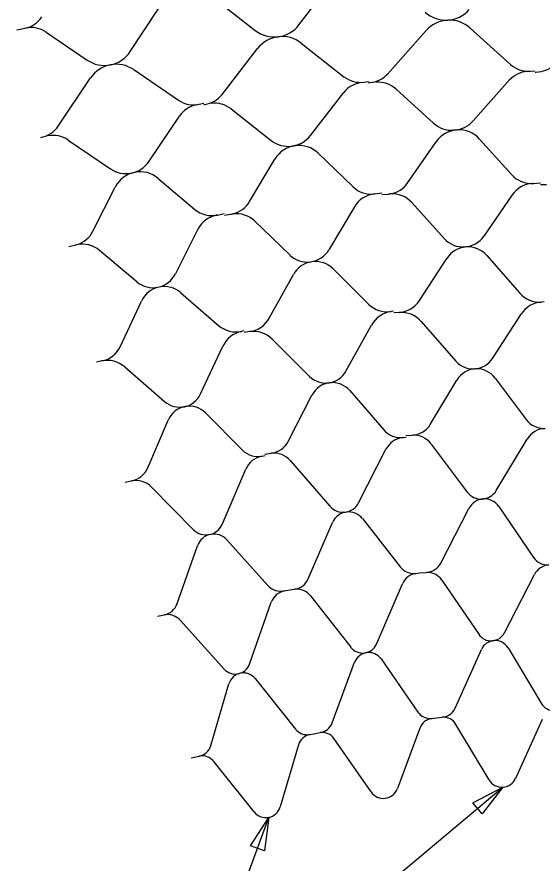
# Model space of a CAD drawing. Extents: x 638850 to 644908, y 297188 to 298900.
# Drawn here: x 644338.1 to 644388.4, y 297665.5 to 297746.5 of the extents above; entities that cross this region are included whole.
import ezdxf

# ---------------------------------------------------------------- set-up
doc = ezdxf.new("R2010")
doc.units = 0
for name, color, linetype in [('5', 7, 'Continuous'), ('50', 7, 'Continuous'), ('6', 7, 'Continuous')]:
    doc.layers.add(name, color=color, linetype=linetype)

msp = doc.modelspace()

# ---------------------------------------------------------------- linework, layer by layer
at = {"layer": '5'}
for p, q in [((644365.092, 297745.713), (644368.11, 297749.654)), ((644357.182, 297748.111), (644360.911, 297745.183)), ((644348.935, 297743.159), (644351.678, 297747.296)), ((644338.085, 297745.225), (644338.869, 297745.388)), ((644340.88, 297745.015), (644344.799, 297742.347)), ((644373.592, 297741.029), (644377.283, 297745.175)), ((644381.479, 297745.406), (644385.342, 297741.922)), ((644357.733, 297739.063), (644361.134, 297743.45)), ((644365.305, 297743.964), (644369.395, 297740.751)), ((644349.266, 297741.428), (644353.564, 297738.5)), ((644386.938, 297741.255), (644387.683, 297741.308)), ((644387.687, 297741.189), (644387.779, 297741.189)), ((644342.044, 297736.025), (644345.139, 297740.632)), ((644371.032, 297740.193), (644371.773, 297740.297)), ((644371.785, 297740.178), (644371.876, 297740.185)), ((644381.756, 297736.518), (644385.221, 297740.41)), ((644366.184, 297735.116), (644369.377, 297739.234)), ((644374.354, 297739.58), (644377.98, 297736.311)), ((644355.236, 297738.055), (644355.968, 297738.208)), ((644355.987, 297738.091), (644356.078, 297738.104)), ((644358.592, 297737.669), (644362.431, 297734.653)), ((644350.744, 297732.66), (644353.649, 297736.986)), ((644340.368, 297734.937), (644340.458, 297734.956)), ((644342.995, 297734.692), (644347.03, 297731.943)), ((644375.524, 297730.618), (644378.21, 297734.511)), ((644382.383, 297734.784), (644385.465, 297731.371)), ((644360.367, 297728.807), (644362.783, 297732.873)), ((644366.928, 297733.428), (644370.234, 297730.232)), ((644351.599, 297731.027), (644355.115, 297728.062)), ((644387.533, 297730.54), (644387.414, 297730.531)), ((644387.534, 297730.54), (644388.2, 297730.588)), ((644388.204, 297730.436), (644388.794, 297730.439)), ((644345.367, 297725.971), (644347.502, 297730.192)), ((644372.354, 297729.543), (644372.235, 297729.527)), ((644372.354, 297729.543), (644373.015, 297729.637)), ((644373.03, 297729.485), (644373.618, 297729.528)), ((644379.014, 297725.255), (644375.893, 297728.712)), ((644385.508, 297729.441), (644382.79, 297725.502)), ((644370.408, 297728.31), (644367.963, 297724.195)), ((644357.277, 297727.519), (644357.159, 297727.494)), ((644357.277, 297727.519), (644357.93, 297727.657)), ((644357.955, 297727.507), (644358.539, 297727.59)), ((644364.213, 297723.693), (644360.864, 297726.93)), ((644355.419, 297726.156), (644353.259, 297721.885)), ((644343.05, 297724.511), (644343.627, 297724.633)), ((644349.551, 297721.13), (644345.991, 297724.132)), ((644376.632, 297719.353), (644379.23, 297723.367)), ((644383.068, 297723.647), (644386.222, 297720.052)), ((644368.366, 297722.364), (644371.756, 297718.991)), ((644362.236, 297717.643), (644364.556, 297721.824)), ((644353.786, 297720.086), (644357.397, 297716.951)), ((644347.99, 297714.959), (644350.021, 297719.289)), ((644388.559, 297719.212), (644388.315, 297719.194)), ((644374.145, 297718.311), (644373.903, 297718.277)), ((644374.685, 297718.2), (644374.16, 297718.162)), ((644383.618, 297713.792), (644386.368, 297718.042)), ((644369.583, 297712.569), (644372.039, 297716.995)), ((644376.778, 297717.342), (644380.116, 297713.537)), ((644359.826, 297716.435), (644359.587, 297716.384)), ((644360.372, 297716.36), (644359.851, 297716.287)), ((644355.664, 297710.396), (644357.814, 297714.978)), ((644362.519, 297715.647), (644366.107, 297712.076)), ((644346.217, 297713.554), (644345.702, 297713.445)), ((644348.407, 297712.987), (644352.23, 297709.669)), ((644377.655, 297707.475), (644380.215, 297711.733)), ((644383.86, 297711.921), (644386.844, 297707.949)), ((644364.063, 297705.862), (644366.328, 297710.284)), ((644369.952, 297710.718), (644373.199, 297706.957)), ((644356.158, 297708.574), (644359.652, 297705.042)), ((644350.612, 297703.33), (644352.572, 297707.895)), ((644375.052, 297706.239), (644375.345, 297706.274)), ((644375.332, 297706.421), (644375.951, 297706.453)), ((644383.975, 297701.152), (644386.94, 297706.083)), ((644377.751, 297705.61), (644381.206, 297701.01)), ((644361.55, 297704.452), (644361.84, 297704.507)), ((644361.817, 297704.652), (644362.432, 297704.726)), ((644370.798, 297699.982), (644373.421, 297705.103)), ((644364.286, 297704.007), (644368.045, 297699.652)), ((644357.73, 297697.921), (644360, 297703.207)), ((644348.453, 297701.97), (644349.062, 297702.086)), ((644350.96, 297701.495), (644355.006, 297697.404)), ((644384.23, 297699.624), (644387.532, 297694.767)), ((644378.678, 297694.224), (644381.361, 297699.448)), ((644365.983, 297692.71), (644368.305, 297698.104)), ((644371.156, 297698.475), (644374.779, 297693.853)), ((644358.189, 297696.441), (644362.118, 297692.075)), ((644353.42, 297690.339), (644355.37, 297695.878)), ((644376.31, 297693.226), (644376.642, 297693.27)), ((644376.643, 297693.279), (644377.294, 297693.319)), ((644384.77, 297687.56), (644387.632, 297693.134)), ((644378.778, 297692.59), (644382.3, 297687.409)), ((644363.688, 297691.554), (644364.016, 297691.62)), ((644364.016, 297691.629), (644364.663, 297691.713)), ((644372.513, 297686.475), (644374.99, 297692.23)), ((644366.194, 297691.087), (644370.059, 297686.157)), ((644360.357, 297684.561), (644362.439, 297690.471)), ((644351.531, 297689.127), (644352.17, 297689.255)), ((644353.74, 297688.734), (644357.931, 297684.077)), ((644380.031, 297680.323), (644382.563, 297685.956)), ((644385.111, 297686.103), (644388.276, 297680.8)), ((644372.951, 297685.045), (644376.469, 297679.969)), ((644368.275, 297678.933), (644370.42, 297684.725)), ((644356.642, 297676.749), (644358.388, 297682.673)), ((644360.892, 297683.164), (644364.746, 297678.338)), ((644377.832, 297679.361), (644378.029, 297679.386)), ((644378.029, 297679.386), (644378.802, 297679.477)), ((644383.286, 297673.474), (644380.12, 297678.778)), ((644388.366, 297679.255), (644385.833, 297673.622)), ((644366.147, 297677.824), (644366.342, 297677.862)), ((644366.342, 297677.862), (644367.107, 297678.005)), ((644376.664, 297678.433), (644374.519, 297672.641)), ((644371.988, 297672.321), (644368.47, 297677.397)), ((644365.044, 297676.819), (644363.298, 297670.895)), ((644354.774, 297675.594), (644355.538, 297675.744)), ((644360.794, 297670.404), (644356.939, 297675.23))]:
    msp.add_line(p, q, dxfattribs=at)
for centre, radius, start, end in [((644379.161, 297749.121), 2.962, 227.97793, 318.67368), ((644338.353, 297747.874), 2.539, 281.7265, 326.45444), ((644362.74, 297747.513), 2.962, 231.8683, 322.56406), ((644379.495, 297743.206), 2.962, 47.95382, 138.32731), ((644339.451, 297742.916), 2.539, 55.75868, 101.7265), ((644363.475, 297741.635), 2.962, 51.8442, 142.21769), ((644346.466, 297744.796), 2.962, 235.75868, 326.45444), ((644347.598, 297738.981), 2.962, 55.73458, 146.10806), ((644387.042, 297743.808), 2.539, 227.95382, 274.06311), ((644387.771, 297743.728), 2.539, 270.17274, 314.43693), ((644371.696, 297742.717), 2.539, 274.06311, 318.32731), ((644387.118, 297738.722), 2.539, 94.06311, 138.32731), ((644371.384, 297737.679), 2.539, 97.95349, 142.21769), ((644370.964, 297742.747), 2.539, 231.8442, 277.95349), ((644372.654, 297737.695), 2.539, 47.95382, 94.06311), ((644354.994, 297740.598), 2.539, 235.73458, 281.84387), ((644355.727, 297740.618), 2.539, 277.95349, 322.21769), ((644355.757, 297735.57), 2.539, 101.84387, 146.10806), ((644357.023, 297735.672), 2.539, 51.8442, 97.95349), ((644339.936, 297737.44), 2.539, 281.84387, 326.10806), ((644379.765, 297738.29), 2.666, 227.95382, 318.32731), ((644380.405, 297732.997), 2.666, 42.07899, 145.39141), ((644341.566, 297732.594), 2.539, 55.73458, 101.84387), ((644364.078, 297736.749), 2.666, 231.8442, 322.21769), ((644365.075, 297731.511), 2.666, 45.96937, 149.28179), ((644348.531, 297734.147), 2.666, 235.73458, 326.10806), ((644349.881, 297728.989), 2.666, 49.85975, 153.17216), ((644387.349, 297733.072), 2.539, 222.079, 274.1594), ((644373.434, 297732.06), 2.539, 278.80729, 325.39141), ((644387.598, 297727.999), 2.539, 94.15939, 145.39141), ((644371.998, 297732.057), 2.539, 225.96937, 278.04977), ((644372.59, 297727.013), 2.539, 98.04977, 149.28179), ((644373.434, 297732.06), 2.539, 274.15939, 278.80264), ((644374.008, 297727.011), 2.539, 42.079, 94.1594), ((644358.184, 297730.104), 2.539, 282.69767, 329.28179), ((644356.751, 297730.003), 2.539, 229.85975, 281.94015), ((644357.684, 297725.01), 2.539, 101.94015, 153.17217), ((644358.184, 297730.104), 2.539, 278.04977, 282.69301), ((644359.099, 297725.105), 2.539, 45.96937, 98.04977), ((644343.102, 297727.117), 2.539, 286.58804, 333.17217), ((644380.804, 297726.872), 2.412, 222.07899, 325.39141), ((644343.102, 297727.117), 2.539, 281.94015, 286.58339), ((644344.354, 297722.192), 2.539, 49.85975, 101.94015), ((644365.889, 297725.427), 2.412, 225.96937, 329.28179), ((644381.255, 297722.057), 2.412, 41.25604, 147.08757), ((644366.665, 297720.654), 2.412, 45.14642, 150.97795), ((644351.106, 297722.974), 2.412, 229.85975, 333.17216), ((644352.204, 297718.264), 2.412, 49.0368, 154.86832), ((644388.13, 297721.727), 2.539, 221.25604, 274.17181), ((644373.547, 297720.791), 2.539, 225.14642, 278.06218), ((644374.5, 297720.732), 2.539, 274.1718, 327.08757), ((644388.5, 297716.662), 2.539, 94.1718, 147.08757), ((644374.259, 297715.763), 2.539, 98.06218, 150.97795), ((644374.87, 297715.668), 2.539, 41.25604, 94.1718), ((644360.016, 297718.874), 2.539, 278.06218, 330.97795), ((644359.061, 297718.868), 2.539, 229.0368, 281.95256), ((644360.113, 297713.9), 2.539, 101.95256, 154.86832), ((644360.728, 297713.847), 2.539, 45.14642, 98.06218), ((644345.691, 297716.038), 2.539, 281.95256, 334.86832), ((644346.743, 297711.07), 2.539, 49.0368, 101.95256), ((644381.771, 297714.988), 2.2, 221.25604, 327.08757), ((644367.659, 297713.636), 2.2, 225.14642, 330.97795), ((644382.101, 297710.6), 2.2, 36.9087, 148.9868), ((644368.287, 297709.28), 2.2, 40.79908, 152.87718), ((644353.672, 297711.33), 2.2, 229.0368, 334.86832), ((644354.594, 297707.027), 2.2, 44.68946, 156.76755), ((644388.536, 297709.219), 2.116, 216.9087, 272.94775), ((644374.8, 297708.34), 2.116, 220.79908, 276.83813), ((644375.842, 297708.565), 2.116, 272.94775, 328.9868), ((644388.753, 297704.993), 2.116, 92.94775, 148.9868), ((644375.304, 297704.138), 2.116, 96.83813, 152.87718), ((644376.06, 297704.34), 2.116, 36.9087, 92.94775), ((644362.18, 297706.826), 2.116, 276.83813, 332.87718), ((644361.156, 297706.53), 2.116, 224.68946, 280.7285), ((644361.944, 297702.373), 2.116, 100.72851, 156.76755), ((644362.684, 297702.625), 2.116, 40.79908, 96.83813), ((644348.668, 297704.164), 2.116, 280.72851, 336.76755), ((644349.456, 297700.007), 2.116, 44.68946, 100.72851), ((644382.543, 297702.014), 1.671, 216.9087, 328.9868), ((644382.848, 297698.685), 1.671, 34.20455, 152.81801), ((644369.31, 297700.744), 1.671, 220.79908, 332.87718), ((644369.84, 297697.444), 1.671, 38.09492, 156.70839), ((644356.194, 297698.58), 1.671, 224.68946, 336.76755), ((644356.947, 297695.323), 1.671, 41.9853, 160.59877), ((644388.914, 297695.707), 1.671, 214.20455, 273.51128), ((644377.191, 297694.987), 1.671, 273.51128, 332.81801), ((644389.119, 297692.37), 1.671, 93.51128, 152.81801), ((644376.095, 297694.884), 1.671, 218.09492, 277.40166), ((644376.525, 297691.569), 1.671, 97.40166, 156.70839), ((644377.396, 297691.651), 1.671, 34.20455, 93.51128), ((644364.448, 297693.371), 1.671, 277.40166, 336.70839), ((644363.36, 297693.193), 1.671, 221.9853, 281.29203), ((644364.015, 297689.915), 1.671, 101.29203, 160.59877), ((644364.878, 297690.056), 1.671, 38.09492, 97.40166), ((644351.843, 297690.894), 1.671, 281.29203, 340.59877), ((644352.498, 297687.616), 1.671, 41.9853, 101.29203), ((644383.49, 297688.218), 1.439, 214.20455, 332.81801), ((644383.875, 297685.366), 1.439, 30.83293, 155.79377), ((644371.191, 297687.044), 1.439, 218.09492, 336.70839), ((644371.769, 297684.225), 1.439, 34.72331, 159.68415), ((644359, 297685.039), 1.439, 221.9853, 340.59877), ((644359.768, 297682.266), 1.439, 38.61369, 163.57452), ((644378.718, 297680.913), 1.439, 273.31335, 335.79377), ((644389.511, 297681.538), 1.439, 210.83293, 273.31335), ((644377.652, 297680.788), 1.439, 214.72331, 277.20373), ((644378.013, 297677.934), 1.439, 97.20373, 159.68414), ((644378.885, 297678.04), 1.439, 30.83293, 93.31335), ((644366.926, 297679.433), 1.439, 277.20373, 339.68415), ((644365.871, 297679.236), 1.439, 218.61369, 281.09411), ((644366.424, 297676.412), 1.439, 101.0941, 163.57452), ((644367.287, 297676.578), 1.439, 34.72331, 97.20373), ((644355.262, 297677.156), 1.439, 281.0941, 343.57452), ((644355.815, 297674.332), 1.439, 38.61369, 101.0941), ((644384.521, 297674.212), 1.439, 210.83293, 335.79377), ((644373.17, 297673.141), 1.439, 214.72331, 339.68415), ((644361.918, 297671.302), 1.439, 218.61369, 343.57452)]:
    msp.add_arc(centre, radius, start, end, dxfattribs=at)
at = {"layer": '50'}
for p, q in [((644375.524, 297730.618), (644378.21, 297734.511)), ((644382.383, 297734.784), (644385.465, 297731.371)), ((644360.367, 297728.807), (644362.783, 297732.873)), ((644366.928, 297733.428), (644370.234, 297730.232)), ((644351.599, 297731.027), (644355.115, 297728.062)), ((644387.533, 297730.54), (644387.414, 297730.531)), ((644345.367, 297725.971), (644347.502, 297730.192)), ((644372.354, 297729.543), (644372.235, 297729.527)), ((644373.824, 297729.543), (644373.823, 297729.551)), ((644379.014, 297725.255), (644375.893, 297728.712)), ((644385.508, 297729.441), (644382.79, 297725.502)), ((644370.408, 297728.31), (644367.963, 297724.195)), ((644357.277, 297727.519), (644357.159, 297727.494)), ((644358.744, 297727.619), (644358.742, 297727.627)), ((644364.213, 297723.693), (644360.864, 297726.93)), ((644355.419, 297726.156), (644353.259, 297721.885)), ((644343.829, 297724.676), (644343.826, 297724.684)), ((644349.551, 297721.13), (644345.991, 297724.132)), ((644380.031, 297680.323), (644382.563, 297685.956)), ((644385.111, 297686.103), (644388.276, 297680.8)), ((644372.951, 297685.045), (644376.469, 297679.969)), ((644368.275, 297678.933), (644370.42, 297684.725)), ((644356.642, 297676.749), (644358.388, 297682.673)), ((644360.892, 297683.164), (644364.746, 297678.338)), ((644383.286, 297673.474), (644380.12, 297678.778)), ((644388.366, 297679.255), (644385.833, 297673.622)), ((644376.664, 297678.433), (644374.519, 297672.641)), ((644371.988, 297672.321), (644368.47, 297677.397)), ((644365.044, 297676.819), (644363.298, 297670.895)), ((644360.794, 297670.404), (644356.939, 297675.23))]:
    msp.add_line(p, q, dxfattribs=at)
for centre, radius, start, end in [((644380.405, 297732.997), 2.666, 42.07899, 145.39141), ((644365.075, 297731.511), 2.666, 45.96937, 149.28179), ((644349.881, 297728.989), 2.666, 49.85975, 153.17216), ((644387.349, 297733.072), 2.539, 222.079, 274.1594), ((644373.434, 297732.06), 2.539, 278.80729, 325.39141), ((644387.598, 297727.999), 2.539, 94.15939, 145.39141), ((644371.998, 297732.057), 2.539, 225.96937, 278.04977), ((644372.59, 297727.013), 2.539, 98.04977, 149.28179), ((644374.008, 297727.011), 2.539, 42.079, 94.1594), ((644358.184, 297730.104), 2.539, 282.69767, 329.28179), ((644356.751, 297730.003), 2.539, 229.85975, 281.94015), ((644357.684, 297725.01), 2.539, 101.94015, 153.17217), ((644359.099, 297725.105), 2.539, 45.96937, 98.04977), ((644343.102, 297727.117), 2.539, 286.58804, 333.17217), ((644380.804, 297726.872), 2.412, 222.07899, 325.39141), ((644344.354, 297722.192), 2.539, 49.85975, 101.94015), ((644365.889, 297725.427), 2.412, 225.96937, 329.28179), ((644351.106, 297722.974), 2.412, 229.85975, 333.17216), ((644383.875, 297685.366), 1.439, 30.83293, 155.79377), ((644371.769, 297684.225), 1.439, 34.72331, 159.68415), ((644359.768, 297682.266), 1.439, 38.61369, 163.57452), ((644378.718, 297680.913), 1.439, 273.31335, 335.79377), ((644389.511, 297681.538), 1.439, 210.83293, 273.31335), ((644377.652, 297680.788), 1.439, 214.72331, 277.20373), ((644378.013, 297677.934), 1.439, 97.20373, 159.68414), ((644378.885, 297678.04), 1.439, 30.83293, 93.31335), ((644366.926, 297679.433), 1.439, 277.20373, 339.68415), ((644365.871, 297679.236), 1.439, 218.61369, 281.09411), ((644366.424, 297676.412), 1.439, 101.0941, 163.57452), ((644367.287, 297676.578), 1.439, 34.72331, 97.20373), ((644355.262, 297677.156), 1.439, 281.0941, 343.57452), ((644355.815, 297674.332), 1.439, 38.61369, 101.0941), ((644384.521, 297674.212), 1.439, 210.83293, 335.79377), ((644373.17, 297673.141), 1.439, 214.72331, 339.68415), ((644361.918, 297671.302), 1.439, 218.61369, 343.57452)]:
    msp.add_arc(centre, radius, start, end, dxfattribs=at)
at = {"layer": '6'}
for q in [(644384.604, 297672.776), (644362.195, 297669.89)]:
    msp.add_line((644353.903, 297647.11), q, dxfattribs=at)
for points in [[(644381.734, 297671.293), (644384.604, 297672.776), (644382.635, 297670.215)], [(644360.455, 297667.168), (644362.195, 297669.89), (644361.775, 297666.688)]]:
    msp.add_lwpolyline(points, close=True, dxfattribs=at)

doc.saveas('drawing.dxf')
